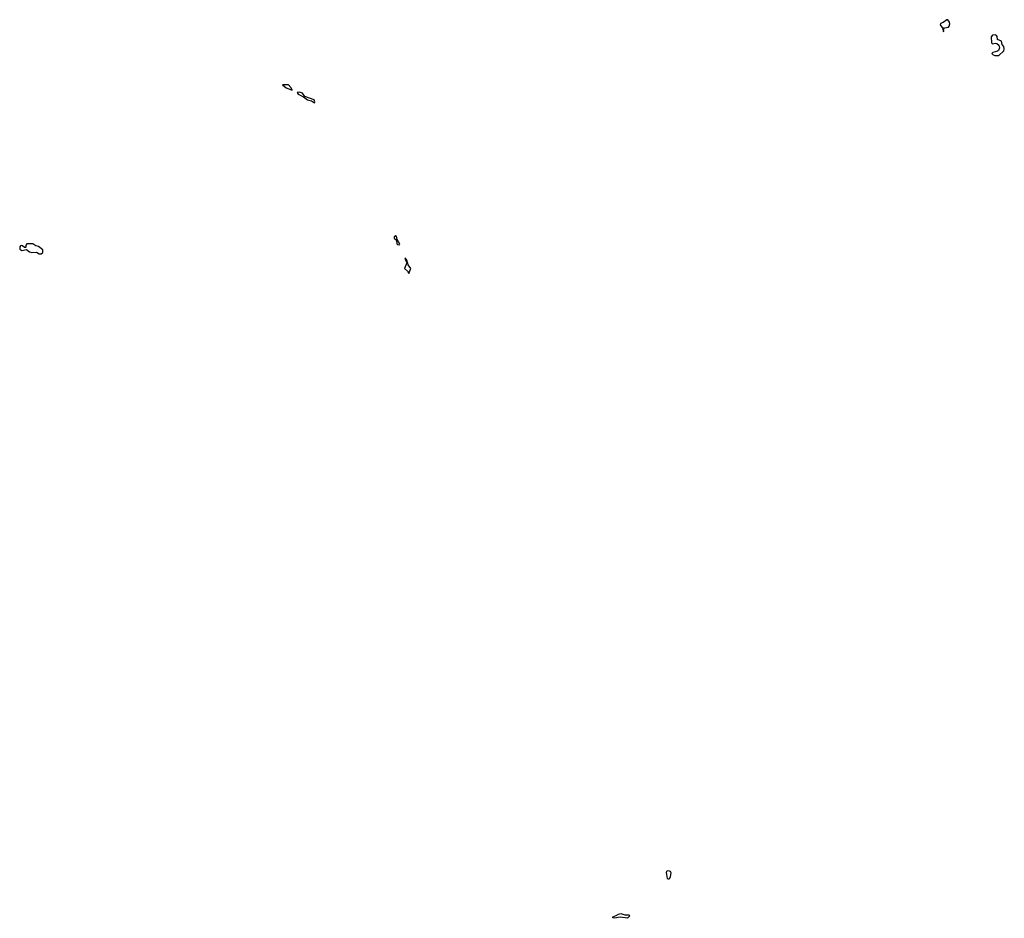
# Model space of a CAD drawing. Extents: x 2386423 to 2568864, y 578392 to 761999.
# Tile 274 of 454: x 2463593 to 2474224, y 715479 to 725180. Entities that reach past the tile are written whole.
import ezdxf

# ---------------------------------------------------------------- set-up
doc = ezdxf.new("R2010")
doc.units = 0

msp = doc.modelspace()

# ---------------------------------------------------------------- linework, layer by layer
at = {"layer": '0CON05XD'}
for points in [[(2473565, 725050), (2473570, 725055), (2473568, 725075), (2473577, 725093), (2473620, 725100), (2473630, 725110), (2473636, 725135), (2473633, 725153), (2473615, 725178), (2473605, 725180), (2473565, 725148), (2473535, 725140), (2473533, 725125), (2473560, 725085), (2473565, 725050)], [(2474165, 724792), (2474219, 724845), (2474224, 724865), (2474219, 724889), (2474202, 724912), (2474195, 724947), (2474150, 724965), (2474147, 724997), (2474138, 725008), (2474125, 725018), (2474098, 725012), (2474082, 724995), (2474085, 724930), (2474095, 724920), (2474125, 724928), (2474145, 724923), (2474165, 724904), (2474171, 724875), (2474161, 724849), (2474151, 724839), (2474100, 724825), (2474090, 724815), (2474105, 724800), (2474123, 724793), (2474165, 724792)], [(2466535, 724420), (2466525, 724446), (2466496, 724476), (2466432, 724478), (2466470, 724445), (2466535, 724420)], [(2466775, 724283), (2466781, 724295), (2466772, 724315), (2466670, 724350), (2466645, 724388), (2466615, 724397), (2466588, 724395), (2466601, 724375), (2466659, 724349), (2466700, 724315), (2466743, 724303), (2466775, 724283)], [(2467695, 722750), (2467698, 722755), (2467668, 722808), (2467662, 722842), (2467655, 722848), (2467638, 722835), (2467635, 722820), (2467660, 722800), (2467665, 722762), (2467675, 722752), (2467695, 722750)], [(2463825, 722652), (2463842, 722665), (2463842, 722695), (2463795, 722730), (2463768, 722738), (2463735, 722760), (2463669, 722761), (2463658, 722745), (2463660, 722725), (2463655, 722720), (2463645, 722720), (2463625, 722740), (2463615, 722742), (2463602, 722738), (2463593, 722727), (2463594, 722704), (2463615, 722688), (2463665, 722700), (2463700, 722675), (2463725, 722667), (2463775, 722670), (2463805, 722652), (2463825, 722652)], [(2467795, 722440), (2467815, 722495), (2467787, 722535), (2467773, 722585), (2467755, 722610), (2467755, 722590), (2467772, 722555), (2467747, 722495), (2467782, 722465), (2467795, 722440)], [(2470595, 715900), (2470589, 715909), (2470576, 715975), (2470581, 715989), (2470595, 715994), (2470615, 715987), (2470623, 715973), (2470618, 715925), (2470605, 715901), (2470595, 715900)], [(2470015, 715479), (2469998, 715485), (2469998, 715495), (2470032, 715508), (2470058, 715525), (2470085, 715529), (2470125, 715517), (2470170, 715515), (2470180, 715505), (2470155, 715482), (2470075, 715491), (2470015, 715479)]]:
    msp.add_lwpolyline(points, dxfattribs=at)

doc.saveas('drawing.dxf')
